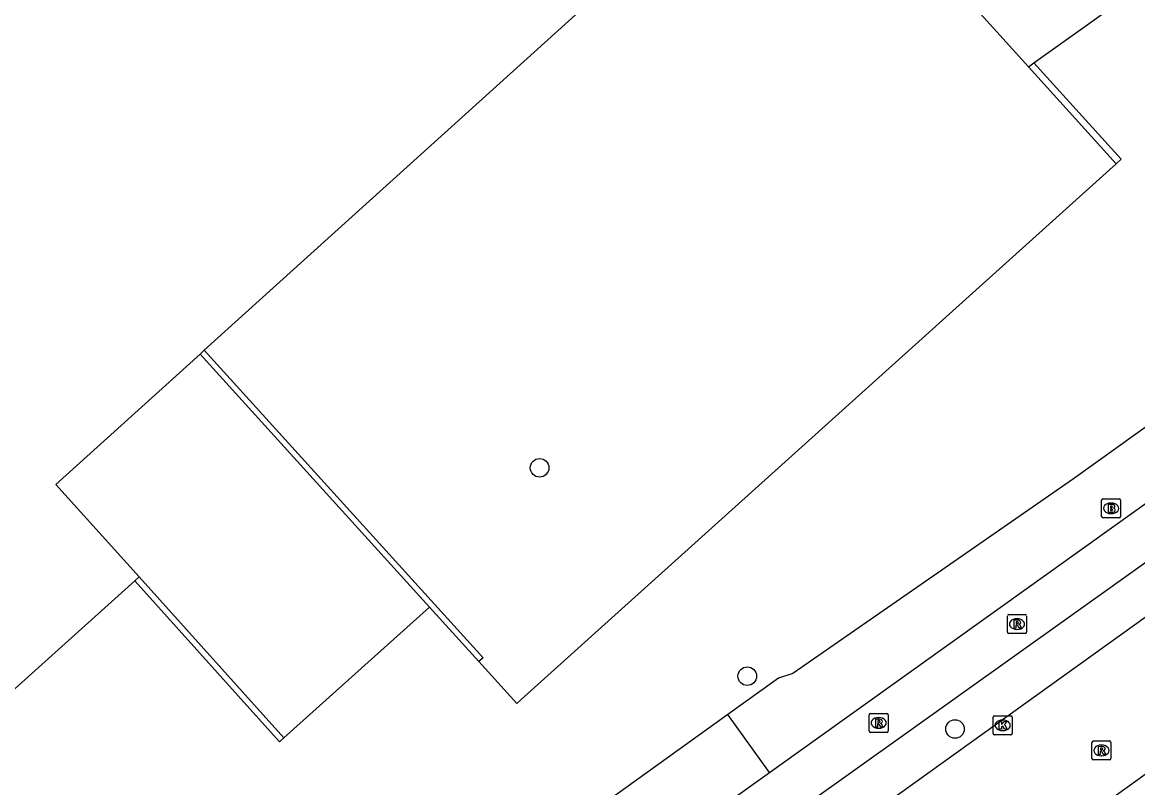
# Model space of a CAD drawing. Extents: x 156141 to 158132, y 385651 to 388399.
# Drawn here: x 157000.4 to 157059.1, y 387341.8 to 387382.1 of the extents above; entities that cross this region are included whole.
import ezdxf

# ---------------------------------------------------------------- set-up
doc = ezdxf.new("R2010")
doc.units = 0
for name, color, linetype in [('IMGEO_Berm_groen', 7, 'Continuous'), ('IMGEO_Boom', 7, 'Continuous'), ('IMGEO_Brandkraan', 7, 'Continuous'), ('IMGEO_Fietspad_gesloten', 7, 'Continuous'), ('IMGEO_Kolk', 7, 'Continuous'), ('IMGEO_Muur', 7, 'Continuous'), ('IMGEO_Pand', 7, 'Continuous'), ('IMGEO_Parkeervlak_gesloten', 7, 'Continuous'), ('IMGEO_Rijbaan_lokaal_gesloten', 7, 'Continuous'), ('IMGEO_Rijbaan_lokaal_open', 7, 'Continuous'), ('IMGEO_Rioolput', 7, 'Continuous')]:
    doc.layers.add(name, color=color, linetype=linetype)

msp = doc.modelspace()

# ---------------------------------------------------------------- linework, layer by layer
at = {"layer": 'IMGEO_Berm_groen'}
msp.add_lwpolyline([(157100.014, 387389.783), (157055.766, 387358.06), (157040.971, 387347.798), (157040.207, 387347.563), (157037.538, 387345.643)], dxfattribs=at)
at = {"layer": 'IMGEO_Boom'}
for centre in [(157027.621, 387358.64), (157038.566, 387347.662), (157049.516, 387344.879)]:
    msp.add_circle(centre, 0.489, dxfattribs=at)
at = {"layer": 'IMGEO_Brandkraan'}
for p, q in [((157057.317, 387357.004), (157058.169, 387357.004)), ((157057.242, 387356.078), (157057.242, 387356.93)), ((157057.73, 387356.784), (157057.755, 387356.784)), ((157058.243, 387356.93), (157058.243, 387356.078)), ((157058.169, 387356.004), (157057.317, 387356.004)), ((157057.753, 387356.224), (157057.728, 387356.224))]:
    msp.add_line(p, q, dxfattribs=at)
for points in [[(157057.317, 387357.004), (157058.169, 387357.004)], [(157057.242, 387356.078), (157057.242, 387356.93)], [(157057.59, 387356.704), (157057.59, 387356.304), (157057.803, 387356.304)], [(157057.821, 387356.704), (157057.59, 387356.704)], [(157057.769, 387356.623), (157057.715, 387356.623), (157057.715, 387356.547)], [(157057.715, 387356.547), (157057.768, 387356.547)], [(157057.777, 387356.471), (157057.715, 387356.471), (157057.715, 387356.39)], [(157057.715, 387356.39), (157057.777, 387356.39)], [(157058.243, 387356.93), (157058.243, 387356.078)], [(157058.169, 387356.004), (157057.317, 387356.004)]]:
    msp.add_lwpolyline(points, dxfattribs=at)
for centre, radius, start, end in [((157057.319, 387356.928), 0.0765, 91.55205, 178.44795), ((157057.319, 387356.928), 0.0765, 91.55205, 178.44795), ((157058.167, 387356.928), 0.0765, 1.55205, 88.44795), ((157058.167, 387356.928), 0.0765, 1.55205, 88.44795), ((157057.77, 387356.585), 0.0379, 267.82845, 90.93552), ((157057.778, 387356.43), 0.0404, 269.87594, 90.50774), ((157057.825, 387356.559), 0.145, 59.4692, 91.53667), ((157057.85, 387356.606), 0.0922, 285.51372, 58.15012), ((157057.855, 387356.414), 0.105, 301.31148, 78.98903), ((157057.319, 387356.08), 0.0765, 181.55205, 268.44795), ((157057.319, 387356.08), 0.0765, 181.55205, 268.44795), ((157057.809, 387356.555), 0.251, 268.66757, 293.53466), ((157058.167, 387356.08), 0.0765, 271.55205, 358.44795), ((157058.167, 387356.08), 0.0765, 271.55205, 358.44795)]:
    msp.add_arc(centre, radius, start, end, dxfattribs=at)
for centre, major_axis, ratio, start_param, end_param in [((157057.729, 387356.504), (-0.387, 0.002), 0.722429, 4.712389, 7.853982), ((157057.754, 387356.504), (-0.39, 0.002), 0.717154, 1.570796, 4.712389)]:
    msp.add_ellipse(centre, major_axis=major_axis, ratio=ratio, start_param=start_param, end_param=end_param, dxfattribs=at)
at = {"layer": 'IMGEO_Fietspad_gesloten'}
for points in [[(157039.734, 387342.59), (157100.1, 387385.768)], [(157099.161, 387381.932), (157095.008, 387378.928), (157041.366, 387340.665)]]:
    msp.add_lwpolyline(points, dxfattribs=at)
at = {"layer": 'IMGEO_Kolk'}
for p, q in [((157051.526, 387344.646), (157051.526, 387345.498)), ((157051.601, 387345.572), (157052.453, 387345.572)), ((157052.014, 387345.352), (157052.039, 387345.352)), ((157052.527, 387345.498), (157052.527, 387344.646)), ((157052.037, 387344.792), (157052.012, 387344.792)), ((157052.453, 387344.572), (157051.601, 387344.572))]:
    msp.add_line(p, q, dxfattribs=at)
for points in [[(157051.526, 387344.646), (157051.526, 387345.498)], [(157051.601, 387345.572), (157052.453, 387345.572)], [(157051.847, 387345.272), (157051.97, 387345.272), (157051.97, 387345.121), (157052.1, 387345.272), (157052.264, 387345.272), (157052.118, 387345.121), (157052.271, 387344.872), (157052.119, 387344.872), (157052.034, 387345.036), (157051.97, 387344.969), (157051.97, 387344.872), (157051.847, 387344.872), (157051.847, 387345.272)], [(157052.527, 387345.498), (157052.527, 387344.646)], [(157052.453, 387344.572), (157051.601, 387344.572)]]:
    msp.add_lwpolyline(points, dxfattribs=at)
for centre, start, end in [((157051.603, 387345.496), 91.55205, 178.44795), ((157051.603, 387345.496), 91.55205, 178.44795), ((157052.451, 387345.496), 1.55205, 88.44795), ((157052.451, 387345.496), 1.55205, 88.44795), ((157051.603, 387344.648), 181.55205, 268.44795), ((157051.603, 387344.648), 181.55205, 268.44795), ((157052.451, 387344.648), 271.55205, 358.44795), ((157052.451, 387344.648), 271.55205, 358.44795)]:
    msp.add_arc(centre, 0.0765, start, end, dxfattribs=at)
for centre, major_axis, ratio, start_param, end_param in [((157052.013, 387345.072), (-0.387, 0.002), 0.722429, 4.712389, 7.853982), ((157052.038, 387345.072), (-0.39, 0.002), 0.717154, 1.570796, 4.712389)]:
    msp.add_ellipse(centre, major_axis=major_axis, ratio=ratio, start_param=start_param, end_param=end_param, dxfattribs=at)
at = {"layer": 'IMGEO_Muur'}
for points in [[(157053.673, 387379.976), (157058.269, 387374.899), (157058, 387374.657)], [(157058, 387374.657), (157053.38, 387379.768)], [(157021.823, 387351.295), (157009.731, 387364.632)], [(157009.951, 387364.831), (157024.65, 387348.633), (157024.423, 387348.427)], [(157006.524, 387352.893), (157014.136, 387344.405)], [(157014.136, 387344.405), (157013.907, 387344.199), (157006.295, 387352.687)], [(157024.423, 387348.427), (157021.823, 387351.295)]]:
    msp.add_lwpolyline(points, dxfattribs=at)
at = {"layer": 'IMGEO_Pand'}
for points in [[(157053.673, 387379.976), (157072.435, 387393.356), (157072.5, 387393.402), (157038.091, 387441.529), (156933.028, 387346.617), (156962.044, 387314.53), (156970.832, 387320.866), (156971.839, 387321.615), (156971.786, 387321.675), (157006.295, 387352.687)], [(157053.38, 387379.768), (157041.287, 387393.145), (157009.951, 387364.831)], [(157053.38, 387379.768), (157053.673, 387379.976)], [(157009.731, 387364.632), (157002.129, 387357.763), (157006.524, 387352.893)], [(157009.731, 387364.632), (157009.951, 387364.831)], [(157006.295, 387352.687), (157006.524, 387352.893)]]:
    msp.add_lwpolyline(points, dxfattribs=at)
at = {"layer": 'IMGEO_Parkeervlak_gesloten'}
for points in [[(157024.423, 387348.427), (157026.42, 387346.225), (157026.648, 387346.432), (157058, 387374.657)], [(157014.136, 387344.405), (157021.823, 387351.295)]]:
    msp.add_lwpolyline(points, dxfattribs=at)
at = {"layer": 'IMGEO_Rijbaan_lokaal_gesloten'}
for points in [[(157094.285, 387375.711), (157089.79, 387372.469), (157044.527, 387339.983)], [(157042.82, 387330.438), (157056.142, 387340.052), (157079.01, 387356.503)]]:
    msp.add_lwpolyline(points, dxfattribs=at)
at = {"layer": 'IMGEO_Rijbaan_lokaal_open'}
for points in [[(157037.538, 387345.643), (157024.786, 387336.474)], [(157039.734, 387342.59), (157037.538, 387345.643)], [(157026.966, 387333.458), (157039.734, 387342.59)]]:
    msp.add_lwpolyline(points, dxfattribs=at)
at = {"layer": 'IMGEO_Rioolput'}
for p, q in [((157052.281, 387349.98), (157052.281, 387350.832)), ((157052.356, 387350.906), (157053.208, 387350.906)), ((157052.769, 387350.686), (157052.794, 387350.686)), ((157053.282, 387350.832), (157053.282, 387349.98)), ((157053.208, 387349.906), (157052.356, 387349.906)), ((157052.792, 387350.126), (157052.767, 387350.126)), ((157044.989, 387344.774), (157044.989, 387345.626)), ((157045.064, 387345.7), (157045.916, 387345.7)), ((157045.477, 387345.48), (157045.502, 387345.48)), ((157045.99, 387345.626), (157045.99, 387344.774)), ((157045.916, 387344.7), (157045.064, 387344.7)), ((157045.5, 387344.92), (157045.475, 387344.92)), ((157056.729, 387343.323), (157056.729, 387344.175)), ((157056.804, 387344.249), (157057.656, 387344.249)), ((157057.217, 387344.029), (157057.242, 387344.029)), ((157057.73, 387344.175), (157057.73, 387343.323)), ((157057.24, 387343.469), (157057.215, 387343.469)), ((157057.656, 387343.249), (157056.804, 387343.249))]:
    msp.add_line(p, q, dxfattribs=at)
for points in [[(157052.281, 387349.98), (157052.281, 387350.832)], [(157052.356, 387350.906), (157053.208, 387350.906)], [(157052.87, 387350.604), (157052.618, 387350.606), (157052.618, 387350.206)], [(157052.796, 387350.525), (157052.742, 387350.525), (157052.742, 387350.444)], [(157053.282, 387350.832), (157053.282, 387349.98)], [(157053.208, 387349.906), (157052.356, 387349.906)], [(157052.618, 387350.206), (157052.742, 387350.206), (157052.742, 387350.368), (157052.753, 387350.368)], [(157052.742, 387350.444), (157052.794, 387350.444)], [(157052.8, 387350.339), (157052.871, 387350.206), (157053.011, 387350.206), (157052.946, 387350.332)], [(157044.989, 387344.774), (157044.989, 387345.626)], [(157045.064, 387345.7), (157045.916, 387345.7)], [(157045.578, 387345.398), (157045.326, 387345.4), (157045.326, 387345)], [(157045.504, 387345.319), (157045.45, 387345.319), (157045.45, 387345.238)], [(157045.45, 387345.238), (157045.502, 387345.238)], [(157045.99, 387345.626), (157045.99, 387344.774)], [(157045.916, 387344.7), (157045.064, 387344.7)], [(157045.326, 387345), (157045.45, 387345), (157045.45, 387345.162), (157045.461, 387345.162)], [(157045.508, 387345.133), (157045.579, 387345), (157045.719, 387345), (157045.654, 387345.126)], [(157056.729, 387343.323), (157056.729, 387344.175)], [(157056.804, 387344.249), (157057.656, 387344.249)], [(157057.73, 387344.175), (157057.73, 387343.323)], [(157057.318, 387343.947), (157057.066, 387343.949), (157057.066, 387343.549)], [(157057.066, 387343.549), (157057.19, 387343.549), (157057.19, 387343.711), (157057.201, 387343.711)], [(157057.244, 387343.868), (157057.19, 387343.868), (157057.19, 387343.787)], [(157057.19, 387343.787), (157057.242, 387343.787)], [(157057.248, 387343.682), (157057.319, 387343.549), (157057.459, 387343.549), (157057.394, 387343.675)], [(157057.656, 387343.249), (157056.804, 387343.249)]]:
    msp.add_lwpolyline(points, dxfattribs=at)
for centre, radius, start, end in [((157052.358, 387350.83), 0.0765, 91.55205, 178.44795), ((157052.358, 387350.83), 0.0765, 91.55205, 178.44795), ((157052.802, 387350.429), 0.0964, 77.00612, 93.18647), ((157052.816, 387350.486), 0.0378, 276.66336, 79.67722), ((157052.869, 387350.494), 0.109, 350.36119, 89.41601), ((157053.206, 387350.83), 0.0765, 1.55205, 88.44795), ((157053.206, 387350.83), 0.0765, 1.55205, 88.44795), ((157052.358, 387349.982), 0.0765, 181.55205, 268.44795), ((157052.358, 387349.982), 0.0765, 181.55205, 268.44795), ((157052.752, 387350.315), 0.0533, 26.02933, 88.69889), ((157052.778, 387350.633), 0.19, 274.7715, 282.96867), ((157052.867, 387350.494), 0.112, 277.58423, 350.98172), ((157052.851, 387350.279), 0.108, 29.51342, 73.79051), ((157053.206, 387349.982), 0.0765, 271.55205, 358.44795), ((157053.206, 387349.982), 0.0765, 271.55205, 358.44795), ((157045.066, 387345.624), 0.0765, 91.55205, 178.44795), ((157045.066, 387345.624), 0.0765, 91.55205, 178.44795), ((157045.486, 387345.427), 0.19, 274.7715, 282.96867), ((157045.51, 387345.223), 0.0964, 77.00612, 93.18647), ((157045.524, 387345.28), 0.0378, 276.66336, 79.67722), ((157045.577, 387345.288), 0.109, 350.36119, 89.41601), ((157045.575, 387345.288), 0.112, 277.58423, 350.98172), ((157045.914, 387345.624), 0.0765, 1.55205, 88.44795), ((157045.914, 387345.624), 0.0765, 1.55205, 88.44795), ((157045.066, 387344.776), 0.0765, 181.55205, 268.44795), ((157045.066, 387344.776), 0.0765, 181.55205, 268.44795), ((157045.46, 387345.109), 0.0533, 26.02933, 88.69889), ((157045.559, 387345.073), 0.108, 29.51342, 73.79051), ((157045.914, 387344.776), 0.0765, 271.55205, 358.44795), ((157045.914, 387344.776), 0.0765, 271.55205, 358.44795), ((157056.806, 387344.173), 0.0765, 91.55205, 178.44795), ((157056.806, 387344.173), 0.0765, 91.55205, 178.44795), ((157057.654, 387344.173), 0.0765, 1.55205, 88.44795), ((157057.654, 387344.173), 0.0765, 1.55205, 88.44795), ((157057.2, 387343.658), 0.0533, 26.02933, 88.69889), ((157057.226, 387343.976), 0.19, 274.7715, 282.96867), ((157057.25, 387343.772), 0.0964, 77.00612, 93.18647), ((157057.264, 387343.829), 0.0378, 276.66336, 79.67722), ((157057.317, 387343.837), 0.109, 350.36119, 89.41601), ((157057.315, 387343.837), 0.112, 277.58423, 350.98172), ((157057.299, 387343.622), 0.108, 29.51342, 73.79051), ((157056.806, 387343.325), 0.0765, 181.55205, 268.44795), ((157056.806, 387343.325), 0.0765, 181.55205, 268.44795), ((157057.654, 387343.325), 0.0765, 271.55205, 358.44795), ((157057.654, 387343.325), 0.0765, 271.55205, 358.44795)]:
    msp.add_arc(centre, radius, start, end, dxfattribs=at)
for centre, major_axis, ratio, start_param, end_param in [((157052.768, 387350.406), (-0.387, 0.002), 0.722429, 4.712389, 7.853982), ((157052.793, 387350.406), (-0.39, 0.002), 0.717154, 1.570796, 4.712389), ((157045.476, 387345.2), (-0.387, 0.002), 0.722429, 4.712389, 7.853982), ((157045.501, 387345.2), (-0.39, 0.002), 0.717154, 1.570796, 4.712389), ((157057.216, 387343.749), (-0.387, 0.002), 0.722429, 4.712389, 7.853982), ((157057.241, 387343.749), (-0.39, 0.002), 0.717154, 1.570796, 4.712389)]:
    msp.add_ellipse(centre, major_axis=major_axis, ratio=ratio, start_param=start_param, end_param=end_param, dxfattribs=at)

doc.saveas('drawing.dxf')
